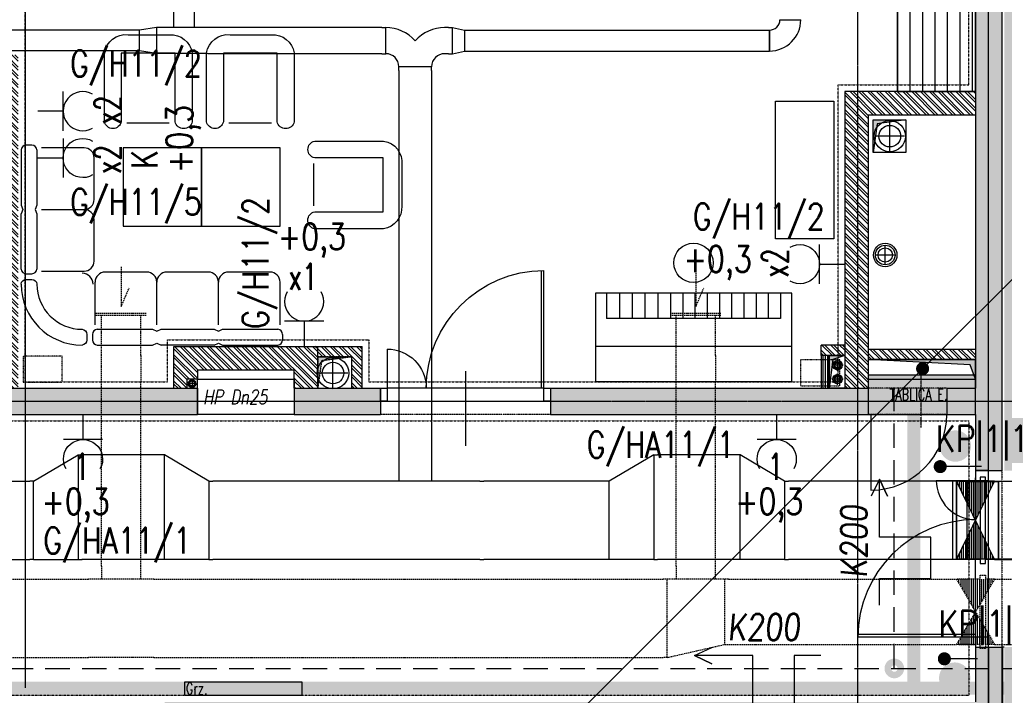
# Model space of a CAD drawing. Extents: x -7228 to 74941, y -112898 to 85621.
# Tile 310 of 635: x 58607 to 59360, y -6711 to -6194. Entities that reach past the tile are written whole.
import ezdxf
from ezdxf.enums import TextEntityAlignment as Align

# ---------------------------------------------------------------- set-up
doc = ezdxf.new("R2010")
doc.units = 0
for name, pattern in [('CENTER', [2, 1.25, -0.25, 0.25, -0.25]), ('DASHDOT', [1, 0.5, -0.25, 0, -0.25]), ('DASHED', [0.75, 0.5, -0.25]), ('DASHED2', [0.375, 0.25, -0.125]), ('DIVIDE', [31.75, 12.7, -6.35, 0, -6.35, 0, -6.35]), ('HIDDEN2', [0.1875, 0.125, -0.0625])]:
    doc.linetypes.add(name, pattern=pattern)
doc.layers.get('0').update_dxf_attribs({"color": 101, "linetype": 'CONTINUOUS'})
for name, color, linetype in [('BB-went-opis', 8, 'CONTINUOUS'), ('Drz---drzwi', 5, 'CONTINUOUS'), ('E35', 6, 'CONTINUOUS'), ('E50', 3, 'CONTINUOUS'), ('E50kor', 3, 'CONTINUOUS'), ('E90kor', 6, 'CONTINUOUS'), ('E_kp', 6, 'CONTINUOUS'), ('E_kp_opis', 6, 'CONTINUOUS'), ('Ins-co', 2, 'CONTINUOUS'), ('Ins-el-opis', 232, 'CONTINUOUS'), ('Ins-kan', 54, 'CONTINUOUS'), ('ins-kan-deszcz', 132, 'CONTINUOUS'), ('Ins-ppoz', 240, 'CONTINUOUS'), ('Ins-ppoz-opis', 240, 'CONTINUOUS'), ('Ins-went', 141, 'CONTINUOUS'), ('m-went-klapy', 2, 'CONTINUOUS'), ('Os-osie', 14, 'CENTER'), ('Os-osie glowne', 1, 'CENTER'), ('Sc-beton', 7, 'CONTINUOUS'), ('Sc-beton-hatch', 86, 'CONTINUOUS'), ('Sc-cegla pustak', 42, 'CONTINUOUS'), ('Sc-cegla pustak-hatch', 8, 'CONTINUOUS'), ('Sc-gk', 120, 'CONTINUOUS'), ('Sc-izolacja term-styropian', 151, 'STYROPIAN-KA'), ('Sc-nadproza kon', 5, 'DASHED2'), ('Sc-silikat', 61, 'CONTINUOUS'), ('Suf-widok', 8, 'CONTINUOUS'), ('W-otwor-strop', 1, 'CONTINUOUS'), ('Wyp-meble', 155, 'CONTINUOUS')]:
    doc.layers.add(name, color=color, linetype=linetype)
doc.styles.add('IT12', font='ITALICT.SHX', dxfattribs={"width": 0.8, "height": 0.12})
doc.styles.add('ROMANS', font='romans', dxfattribs={"width": 0.85})
doc.linetypes.add('BATTING', pattern='A,0.0001,-0.1,[134,ltypeshp.shx,S=0.1,R=0,X=-0.1,Y=0],-0.2,[134,ltypeshp.shx,S=0.1,R=180,X=0.1,Y=0],-0.1', length=0.4001)
doc.linetypes.add('STYROPIAN-KA', pattern='A,0.0001,-0.1,[135,ltypeshp.shx,S=0.1,R=0,X=-0.1,Y=0],0,[135,ltypeshp.shx,S=0.1,R=180,X=0.1,Y=0],-0.1', length=0.2001)
doc.linetypes.add('ZIGZAG', pattern='A,0.00254,-5.08,[131,ltypeshp.shx,S=5.08,R=0,X=-5.08,Y=0],-10.16,[131,ltypeshp.shx,S=5.08,R=180,X=5.08,Y=0],-5.08', length=20.32254)

# ---------------------------------------------------------------- blocks, each defined once
blk = doc.blocks.new('_dhgfkgh')
at = {"ltscale": 7}
for p, q in [((-23, -65), (34, -65)), ((-10, -125), (-100, -125)), ((-10, -123), (-99.98, -123))]:
    blk.add_line(p, q, dxfattribs=at)
for points in [[(0, -5), (0, 0), (-10, 0), (-10, -5)], [(0, -130), (0, -125), (-10, -125), (-10, -130)]]:
    blk.add_lwpolyline(points, close=True, dxfattribs=at)
for points in [[(-40, -5), (-10, -5)], [(-10, -125), (-10, -5)]]:
    blk.add_lwpolyline(points, dxfattribs=at)
for centre, radius, start, end in [((-10, -5), 30, 180, 270), ((-10, -125), 90, 90, 180)]:
    blk.add_arc(centre, radius, start, end)
blk = doc.blocks.new('_dkjhgh')
at = {"ltscale": 7}
for p, q in [((-23, -67.5), (34, -67.5)), ((-10, -127.5), (-100, -127.5)), ((-10, -125.5), (-99.98, -125.5))]:
    blk.add_line(p, q, dxfattribs=at)
for points in [[(0, -7.5), (0, 0), (-10, 0), (-10, -7.5)], [(0, -135), (0, -127.5), (-10, -127.5), (-10, -135)]]:
    blk.add_lwpolyline(points, close=True, dxfattribs=at)
for points in [[(-40, -7.5), (-10, -7.5)], [(-10, -129.5), (-10, -5.5)]]:
    blk.add_lwpolyline(points, dxfattribs=at)
for centre, radius, start, end in [((-10, -7.5), 30, 180, 270), ((-10, -127.5), 90, 90, 180)]:
    blk.add_arc(centre, radius, start, end)
blk = doc.blocks.new('_dkjhsjhkfgh')
at = {"layer": 'Ins-went', "ltscale": 2}
h = blk.add_hatch(dxfattribs=at)
h.set_pattern_fill('LINE', color=256, scale=0.5, angle=270, style=0)
h.set_pattern_definition([(270, (8530, 4424.0296), (1.5875, 2e-13), [])])
h.paths.add_polyline_path([(8544.5, 4454.03), (8515.5, 4454.03), (8544.5, 4394.03), (8515.5, 4394.03)])
for p, q in [((7916.76, 4882.88), (7916.76, 4800.98)), ((7932.76, 4800.98), (7932.76, 4882.88)), ((8380.39, 4806.93), (8396.39, 4806.93)), ((7886.76, 4798.98), (7613.26, 4798.98)), ((7890.76, 4798.98), (7886.76, 4798.98)), ((7903.76, 4800.98), (7890.76, 4798.98)), ((7890.76, 4782.98), (7890.76, 4798.98)), ((7903.76, 4800.98), (7903.76, 4780.98)), ((7906.76, 4800.98), (7903.76, 4800.98)), ((7942.76, 4800.98), (7906.76, 4800.98)), ((8076.04, 4800.93), (7942.84, 4800.93)), ((8076.04, 4800.93), (8079.04, 4800.93)), ((8079.04, 4780.93), (8079.04, 4800.93)), ((8127.04, 4800.93), (8124.04, 4800.93)), ((8127.09, 4800.93), (8130.09, 4800.93)), ((8130.09, 4780.93), (8130.09, 4800.93)), ((8130.09, 4800.93), (8139.19, 4798.93)), ((8139.19, 4798.93), (8147.19, 4798.93)), ((8139.19, 4798.93), (8139.19, 4782.93)), ((8147.19, 4798.93), (8372.39, 4798.93)), ((8372.39, 4782.93), (8372.39, 4798.93)), ((8372.39, 4798.93), (8372.39, 4782.93)), ((7886.76, 4782.98), (7613.26, 4782.98)), ((7890.76, 4782.98), (7886.76, 4782.98)), ((7903.76, 4780.98), (7890.76, 4782.98)), ((8130.09, 4780.93), (8139.19, 4782.93)), ((8139.19, 4782.93), (8147.19, 4782.93)), ((8147.19, 4782.93), (8372.39, 4782.93)), ((7906.76, 4780.98), (7903.76, 4780.98)), ((7942.76, 4780.98), (7906.76, 4780.98)), ((8076.04, 4780.93), (7942.84, 4780.93)), ((8076.04, 4780.93), (8079.04, 4780.93)), ((8127.04, 4780.93), (8124.04, 4780.93)), ((8127.09, 4780.93), (8130.09, 4780.93)), ((8114.04, 4770.93), (8089.04, 4770.93)), ((8089.04, 4767.93), (8089.04, 4770.93)), ((8089.04, 4767.93), (8089.04, 4454.03)), ((8114.04, 4767.93), (8114.04, 4770.93)), ((8114.04, 4767.93), (8114.04, 4454.03)), ((7809.73, 4453.99), (7843.73, 4473.99)), ((7843.73, 4473.99), (7843.73, 4393.99)), ((7843.73, 4473.99), (7846.73, 4473.99)), ((7906.72, 4473.99), (7846.72, 4473.99)), ((7909.74, 4474.03), (7906.74, 4474.03)), ((7909.74, 4394.03), (7909.74, 4474.03)), ((7943.84, 4454.03), (7909.74, 4474.03)), ((8283.9, 4473.99), (8249.9, 4453.99)), ((8283.9, 4473.99), (8283.9, 4393.99)), ((8283.9, 4473.99), (8286.9, 4473.99)), ((8346.9, 4473.99), (8286.9, 4473.99)), ((8349.9, 4474.03), (8346.9, 4474.03)), ((8349.9, 4394.03), (8349.9, 4474.03)), ((8384, 4454.03), (8349.9, 4474.03)), ((7553.03, 4453.99), (7806.73, 4453.99)), ((7809.73, 4453.99), (7806.73, 4453.99)), ((7809.73, 4393.99), (7809.73, 4453.99)), ((7943.84, 4454.03), (7943.84, 4394.03)), ((7943.84, 4454.03), (7946.84, 4454.03)), ((8079.04, 4454.03), (7946.84, 4454.03)), ((8124.04, 4454.03), (8079.04, 4454.03)), ((8127, 4454.03), (8124, 4454.03)), ((8151, 4454.03), (8127, 4454.03)), ((8151, 4454.03), (8154, 4454.03)), ((8246.9, 4454.03), (8154, 4454.03)), ((8249.9, 4453.99), (8246.9, 4453.99)), ((8249.9, 4393.99), (8249.9, 4453.99)), ((8384, 4454.03), (8384, 4394.03)), ((8384, 4454.03), (8387, 4454.03)), ((8515.5, 4454.03), (8387, 4454.03)), ((8512.5, 4454.03), (8512.5, 4394.03)), ((8515.5, 4454.03), (8515.5, 4394.03)), ((8515.5, 4394.03), (8515.5, 4454.03)), ((8544.5, 4394.03), (8515.5, 4454.03)), ((8515.5, 4394.03), (8544.5, 4454.03)), ((8533.5, 4454.03), (8515.5, 4454.03)), ((8517.25, 4454.03), (8529.85, 4454.03)), ((8523.45, 4453.58), (8547.55, 4453.58)), ((8523.45, 4453.58), (8523.45, 4394.48)), ((8537.5, 4457.03), (8533.5, 4457.03)), ((8533.5, 4457.03), (8533.5, 4391.03)), ((8537.5, 4391.03), (8537.5, 4457.03)), ((8544.5, 4454.03), (8537.5, 4454.03)), ((8544.5, 4454.03), (8597.7, 4454.03)), ((8547.5, 4394.03), (8547.5, 4454.03)), ((8547.55, 4453.58), (8547.55, 4394.48)), ((8530.12, 4434.34), (8530.02, 4434.34)), ((7553.03, 4393.99), (7806.73, 4393.99)), ((7809.73, 4393.99), (7806.73, 4393.99)), ((7809.73, 4393.99), (7843.73, 4393.99)), ((7843.73, 4393.99), (7846.73, 4393.99)), ((7906.72, 4393.99), (7846.72, 4393.99)), ((7909.74, 4394.03), (7906.74, 4394.03)), ((7943.84, 4394.03), (7909.74, 4394.03)), ((7943.84, 4394.03), (7946.84, 4394.03)), ((8079.04, 4394.03), (7946.84, 4394.03)), ((8124.04, 4394.03), (8079.04, 4394.03)), ((8127, 4394.03), (8124, 4394.03)), ((8151, 4394.03), (8127, 4394.03)), ((8151, 4394.03), (8154, 4394.03)), ((8246.9, 4394.03), (8154, 4394.03)), ((8249.9, 4393.99), (8246.9, 4393.99)), ((8283.9, 4393.99), (8249.9, 4393.99)), ((8283.9, 4393.99), (8286.9, 4393.99)), ((8346.9, 4393.99), (8286.9, 4393.99)), ((8349.9, 4394.03), (8346.9, 4394.03)), ((8384, 4394.03), (8349.9, 4394.03)), ((8384, 4394.03), (8387, 4394.03)), ((8515.5, 4394.03), (8387, 4394.03)), ((8533.5, 4394.03), (8515.5, 4394.03)), ((8523.45, 4394.48), (8547.55, 4394.48)), ((8533.5, 4391.03), (8537.5, 4391.03)), ((8544.5, 4394.03), (8537.5, 4394.03)), ((8544.5, 4394.03), (8597.7, 4394.03))]:
    blk.add_line(p, q, dxfattribs=at)
for centre, radius, start, end in [((8372.39, 4806.93), 8, 270, 0), ((8372.39, 4806.93), 24, 270, 0), ((8079.04, 4770.93), 30, 41.40962, 90), ((8124.04, 4770.93), 30, 90, 138.59038), ((8079.04, 4770.93), 10, 0, 90), ((8124.04, 4770.93), 10, 90, 180)]:
    blk.add_arc(centre, radius, start, end, dxfattribs=at)
blk = doc.blocks.new('W014')
for p, q in [((-38.45, 152.86), (-42.75, 152.86)), ((1.52, 150.89), (-31.04, 150.89)), ((-46.65, 149.28), (-46.65, 106.98)), ((-34.55, 149.28), (-34.55, 106.98)), ((-46.65, 106.98), (-45.21, 103.75)), ((-34.55, 106.98), (-35.98, 103.75)), ((-45.21, 103.75), (-46.65, 100.53)), ((-46.65, 58.23), (-46.65, 100.53)), ((-35.98, 103.75), (-34.55, 100.53)), ((-34.55, 100.53), (-34.55, 58.23)), ((9.96, 15.61), (9.96, 48.17)), ((11.58, 12.1), (53.87, 12.1)), ((53.87, 12.1), (57.1, 10.67)), ((57.1, 10.67), (60.33, 12.1)), ((60.33, 12.1), (101.01, 12.1)), ((153.35, 8.2), (153.35, 3.9)), ((11.58, 0), (53.87, 0)), ((53.87, 0), (57.1, 1.43)), ((57.1, 1.43), (60.33, 0)), ((101.01, 0), (60.33, 0))]:
    blk.add_line(p, q)
for points in [[(-31.04, 103.75), (1.52, 103.75, 0.414214), (9.18, 111.41), (9.18, 143.23, 0.414214), (1.52, 150.89, 0.414214)], [(-31.04, 56.61), (1.52, 56.61, 0.414214), (9.18, 64.27), (9.18, 96.09, 0.414214), (1.52, 103.75, 0.414214)], [(-46.65, 58.23, 0.390161), (-42.75, 54.64), (-38.45, 54.64, 0.390161), (-34.55, 58.23, 0.390161)], [(57.1, 15.61), (57.1, 48.17, 0.414214), (49.44, 55.83), (17.62, 55.83, 0.414214), (9.96, 48.17, 0.414214)], [(104.24, 15.61), (104.24, 48.17, 0.414214), (96.58, 55.83), (64.76, 55.83, 0.414214), (57.1, 48.17, 0.414214)], [(151.38, 15.61), (151.38, 48.17, 0.414214), (143.72, 55.83), (111.9, 55.83, 0.414214), (104.24, 48.17, 0.414214)], [(-46.65, 46.65, -0.390161), (-42.75, 50.24), (-38.45, 50.24, -0.390161), (-34.55, 46.65, -0.390161)], [(0, 12.1, -0.390161), (3.59, 8.2), (3.59, 3.9, -0.390161), (0, 0)], [(11.58, 12.1, 0.390161), (7.99, 8.2), (7.99, 3.9, 0.390161), (11.58, 0)]]:
    blk.add_lwpolyline(points, format="xyb")
for points in [[(101.01, 12.1), (104.24, 10.67), (107.46, 12.1), (149.76, 12.1)], [(101.01, 0), (104.24, 1.43), (107.46, 0), (149.76, 0)]]:
    blk.add_lwpolyline(points)
for centre, radius, start, end in [((-42.75, 148.95), 3.91, 90, 175.25507), ((-38.45, 148.95), 3.91, 4.74493, 90), ((0, 46.65), 8.34, 359.781, 89.73049), ((0, 46.65), 46.65, 180, 270), ((0, 46.65), 34.55, 180, 270), ((149.44, 8.2), 3.91, 0, 85.25507), ((149.44, 3.9), 3.91, 274.74493, 0)]:
    blk.add_arc(centre, radius, start, end)
blk = doc.blocks.new('_REHABILITACJA_STOLLIK1')
at = {"ltscale": 0.5}
h = blk.add_hatch(dxfattribs=at)
h.set_pattern_fill('LINE', color=256, scale=3, style=0)
h.set_pattern_definition([(0, (408087.254, 65975.66), (0, 9.525), [])])
h.paths.add_polyline_path([(0, -60), (120, -60), (120, 0), (0, 0)])
blk.add_lwpolyline([(0, -60), (120, -60), (120, 0), (0, 0)], close=True, dxfattribs=at)
blk = doc.blocks.new('wyp003')
for p, q in [((150, 40.5), (0, 40.5)), ((8.61, 0), (8.61, 19.4)), ((8.61, 19.4), (141.54, 19.4)), ((17.96, 0), (17.96, 19.4)), ((27.3, 0), (27.3, 19.4)), ((36.64, 0), (36.64, 19.4)), ((45.99, 0), (45.99, 19.4)), ((55.33, 0), (55.33, 19.4)), ((64.67, 0), (64.67, 19.4)), ((74.02, 0), (74.02, 19.4)), ((83.36, 0), (83.36, 19.4)), ((92.7, 0), (92.7, 19.4)), ((102.47, 0), (102.47, 19.4)), ((112.24, 0), (112.24, 19.4)), ((122.01, 0), (122.01, 19.4)), ((131.78, 0), (131.78, 19.4)), ((141.54, 0), (141.54, 19.4))]:
    blk.add_line(p, q)
blk.add_lwpolyline([(0, 0), (150, 0), (150, 67.5), (0, 67.5)], close=True)
blk = doc.blocks.new('fotelLLL')
at = {"layer": 'Wyp-meble'}
blk.add_lwpolyline([(52.93, -0.12), (0.49, -0.12, -0.814277), (0.49, 12.73), (53.15, 12.73, -0.403655), (67.07, -5.35), (67.07, -36.92, -0.380123), (53.15, -54.34), (0.49, -54.34, -0.804356), (0.49, -41.28), (52.83, -41.28)], format="xyb", close=True, dxfattribs=at)
blk.add_lwpolyline([(-0.4, -4.31), (-0.4, -36.82)], dxfattribs=at)
blk = doc.blocks.new('A$C5DF87A14')
at = {"layer": 'Wyp-meble'}
for points in [[(8387.09, 4754.53), (8431.6, 4754.53), (8431.6, 4649.39), (8387.09, 4649.39)], [(7888.19, 4718.87), (7888.19, 4658.87), (7948.19, 4658.87), (7948.19, 4718.87)], [(7948.19, 4718.87), (7948.19, 4658.87), (8008.19, 4658.87), (8008.19, 4718.87)]]:
    blk.add_lwpolyline(points, close=True, dxfattribs=at)
at = {"layer": 'Wyp-meble', "linetype": 'HIDDEN2', "ltscale": 0.8}
for points in [[(7811.65, 4539.57), (7841.65, 4539.57), (7841.65, 4559.57), (7811.65, 4559.57)], [(8406.13, 4536.72), (8436.13, 4536.72), (8436.13, 4556.72), (8406.13, 4556.72)]]:
    blk.add_lwpolyline(points, close=True, dxfattribs=at)
at = {"layer": 'Wyp-meble'}
blk.add_circle((8324.35, 4630.95), 15, dxfattribs=at)
for name, p, rotation in [('_REHABILITACJA_STOLLIK1', (8480, 4762), 90), ('fotelLLL', (7886.65, 4738.37), 90), ('fotelLLL', (7964.7, 4738.37), 90), ('wyp003', (8399.47, 4607.62), 180)]:
    blk.add_blockref(name, p, dxfattribs=dict(at, rotation=rotation))
for name, p in [('W014', (7856.81, 4567.98)), ('fotelLLL', (8034.2, 4711.3))]:
    blk.add_blockref(name, p, dxfattribs=at)
blk = doc.blocks.new('g2')
at = {"layer": 'E35'}
blk.add_line((15, 19.27), (-15, 19.27), dxfattribs=at)
blk.add_arc((0, 34.27), 15, 150, 30, dxfattribs=at)
at = {"layer": 'E50'}
blk.add_line((0, 19.27), (0, 0), dxfattribs=at)
blk = doc.blocks.new('A$C38133200')
at = {"layer": 'm-went-klapy', "ltscale": 2}
blk.add_hatch(color=256, dxfattribs=at).paths.add_polyline_path([(-12.02, 0, 1), (12.02, 0, 1)])
blk = doc.blocks.new('A$C2AC931BC')
at = {"layer": 'BB-went-opis'}
for p in [(7984.56, -544.23), (7984.07, -721.76)]:
    blk.add_blockref('A$C38133200', p, dxfattribs=at)

msp = doc.modelspace()

# ---------------------------------------------------------------- hatches: boundary and pattern name
at = {"layer": 'E50'}
msp.add_hatch(color=256, dxfattribs=at).paths.add_polyline_path([(59337.547, -6496.119), (59337.547, -6466.119), (59255.547, -6466.119), (59255.547, -6496.119)])
at = {"layer": 'Ins-went', "linetype": 'DASHED', "ltscale": 2}
h = msp.add_hatch(dxfattribs=at)
h.set_pattern_fill('LINE', color=256, scale=0.5, angle=90, style=0)
h.set_pattern_definition([(90, (59337.5475, -6647.1115), (-1.5875, -2e-13), [])])
h.paths.add_polyline_path([(59323.047, -6672.111), (59352.047, -6672.111), (59323.047, -6622.111), (59352.047, -6622.111)])
at = {"layer": 'Sc-beton-hatch'}
h = msp.add_hatch(dxfattribs=at)
h.set_pattern_fill('ANSI33', color=256, style=0)
h.paths.add_polyline_path([(61752.547, -6496.119), (61752.547, -6476.119), (61686.547, -6476.119), (61686.547, -6496.119)])
h.paths.add_polyline_path([(61612.547, -6496.119), (61612.547, -6476.119), (61397.547, -6476.119), (61397.547, -6496.119)])
h.paths.add_polyline_path([(61497.547, -5986.119), (61497.547, -5966.119), (61437.547, -5966.119), (61437.547, -5986.119), (61457.547, -5986.119)])
h.paths.add_polyline_path([(61055.547, -5986.119), (61055.547, -5966.119), (60547.547, -5966.119), (60547.547, -5986.119), (60587.547, -5986.119), (60587.547, -6476.119), (60386.047, -6476.119), (60386.047, -6496.119), (61297.547, -6496.119), (61297.547, -6476.119), (60607.547, -6476.119), (60607.547, -5986.119)])
h.paths.add_polyline_path([(60187.547, -6716.119), (60187.547, -6736.119), (61227.547, -6736.119), (61227.547, -6716.119)])
h.paths.add_polyline_path([(60007.547, -6476.119), (60007.547, -6416.119), (59987.547, -6416.119), (59987.547, -6476.119), (59687.547, -6476.119), (59687.547, -6496.119), (60256.047, -6496.119), (60256.047, -6476.119)])
h.paths.add_polyline_path([(60007.547, -6221.119), (59987.547, -6221.119), (59987.547, -6241.119), (60007.547, -6241.119)])
h.paths.add_polyline_path([(59967.547, -5966.119), (59967.547, -5986.119), (59987.547, -5986.119), (59987.547, -6046.119), (60007.547, -6046.119), (60007.547, -5986.119), (60027.547, -5986.119), (60027.547, -5966.119)])
h.paths.add_polyline_path([(59359.547, -5966.119), (59359.547, -6539.119), (59379.547, -6539.119), (59379.547, -6496.119), (59557.547, -6496.119), (59557.547, -6476.119), (59379.547, -6476.119), (59379.547, -5986.119), (59657.547, -5986.119), (59657.547, -5966.119)])
h.paths.add_polyline_path([(58999.547, -5966.119), (58999.547, -5986.119), (59337.547, -5986.119), (59337.547, -6476.119), (59315.547, -6476.119), (59315.547, -6496.119), (59337.547, -6496.119), (59337.547, -6539.119), (59357.547, -6539.119), (59357.547, -5966.119)])
h.paths.add_polyline_path([(59379.547, -6716.119), (59379.547, -6674.119), (59359.547, -6674.119), (59359.547, -6736.119), (59757.547, -6736.119), (59757.547, -6716.119)])
h.paths.add_polyline_path([(59357.547, -6736.119), (59357.547, -6674.119), (59337.547, -6674.119), (59337.547, -6716.119), (58717.547, -6716.119), (58717.547, -6736.119)])
h.paths.add_polyline_path([(59012.547, -6476.119), (59012.547, -6496.119), (59255.547, -6496.119), (59255.547, -6476.119)], flags=17)
h.paths.add_polyline_path([(58816.547, -6476.119), (58816.547, -6496.119), (58882.547, -6496.119), (58882.547, -6476.119)])
h.paths.add_polyline_path([(58742.547, -6496.119), (58742.547, -6476.119), (58567.547, -6476.119), (58567.547, -6496.119)])
h.paths.add_polyline_path([(58447.547, -6496.119), (58447.547, -6476.119), (58325.547, -6476.119), (58325.547, -6496.119)])
h.paths.add_polyline_path([(57317.547, -6716.119), (57317.547, -6736.119), (58357.547, -6736.119), (58357.547, -6716.119)])
h.paths.add_polyline_path([(58205.547, -6496.119), (58205.547, -6476.119), (58157.547, -6476.119), (58157.547, -6496.119)])
h.paths.add_polyline_path([(58057.547, -6496.119), (58057.547, -6476.119), (57847.547, -6476.119), (57847.547, -6496.119)], flags=16)
h.paths.add_polyline_path([(58185.547, -5986.119), (58185.547, -5966.119), (57677.547, -5966.119), (57677.547, -5986.119), (57717.547, -5986.119), (57717.547, -6476.119), (57635.547, -6476.119), (57635.547, -6496.119), (57747.547, -6496.119), (57747.547, -6476.119), (57737.547, -6476.119), (57737.547, -5986.119)])
h.paths.add_polyline_path([(57535.547, -6496.119), (57535.547, -6476.119), (57308.547, -6476.119), (57308.547, -6496.119)])
h.paths.add_polyline_path([(57137.547, -6476.119), (57137.547, -5986.119), (57157.547, -5986.119), (57157.547, -5966.119), (57097.547, -5966.119), (57097.547, -5986.119), (57117.547, -5986.119), (57117.547, -6476.119), (56996.547, -6476.119), (56996.547, -6496.119), (57208.547, -6496.119), (57208.547, -6476.119)])
h.paths.add_polyline_path([(56676.547, -6476.119), (56676.547, -6496.119), (56896.547, -6496.119), (56896.547, -6476.119)])
h.paths.add_polyline_path([(56509.547, -6716.119), (56509.547, -6674.119), (56489.547, -6674.119), (56489.547, -6736.119), (56887.547, -6736.119), (56887.547, -6716.119)])
h.paths.add_polyline_path([(56576.547, -6496.119), (56576.547, -6476.119), (56509.547, -6476.119), (56509.547, -5986.119), (56787.547, -5986.119), (56787.547, -5966.119), (56489.547, -5966.119), (56489.547, -6539.119), (56509.547, -6539.119), (56509.547, -6496.119)])
h.paths.add_polyline_path([(56467.547, -6476.119), (56445.547, -6476.119), (56445.547, -6496.119), (56467.547, -6496.119), (56467.547, -6539.119), (56487.547, -6539.119), (56487.547, -5966.119), (56129.547, -5966.119), (56129.547, -5986.119), (56467.547, -5986.119)])
h.paths.add_polyline_path([(56487.547, -6736.119), (56487.547, -6674.119), (56467.547, -6674.119), (56467.547, -6716.119), (55847.547, -6716.119), (55847.547, -6736.119)])
h.paths.add_polyline_path([(56277.547, -6476.119), (56277.547, -6496.119), (56385.547, -6496.119), (56385.547, -6476.119)], flags=16)
h.paths.add_polyline_path([(56177.547, -6496.119), (56177.547, -6476.119), (56076.547, -6476.119), (56076.547, -6496.119)])
h.paths.add_polyline_path([(56031.547, -6496.119), (56031.547, -6476.119), (55946.547, -6476.119), (55946.547, -6496.119)])
h.paths.add_polyline_path([(55872.547, -6496.119), (55872.547, -6476.119), (55732.547, -6476.119), (55732.547, -6496.119)])
h.paths.add_polyline_path([(55757.547, -5986.119), (55757.547, -5966.119), (55697.547, -5966.119), (55697.547, -5986.119)])
h.paths.add_polyline_path([(54807.547, -5966.119), (54807.547, -5986.119), (54847.547, -5986.119), (54847.547, -6476.119), (54557.547, -6476.119), (54557.547, -6496.119), (55602.547, -6496.119), (55602.547, -6476.119), (54867.547, -6476.119), (54867.547, -5986.119), (55315.547, -5986.119), (55315.547, -5966.119)])
h.paths.add_polyline_path([(55487.547, -6736.119), (55487.547, -6716.119), (54447.547, -6716.119), (54447.547, -6736.119)])
h.paths.add_polyline_path([(54457.547, -6496.119), (54457.547, -6476.119), (54267.547, -6476.119), (54267.547, -5986.119), (54287.547, -5986.119), (54287.547, -5966.119), (54227.547, -5966.119), (54227.547, -5986.119), (54247.547, -5986.119), (54247.547, -6476.119), (54094.547, -6476.119), (54094.547, -6496.119)])
h.paths.add_polyline_path([(54017.547, -6736.119), (54017.547, -6716.119), (53439.547, -6716.119), (53439.547, -6674.119), (53419.547, -6674.119), (53419.547, -6736.119)])
h.paths.add_polyline_path([(53994.547, -6496.119), (53994.547, -6476.119), (53670.547, -6476.119), (53670.547, -6496.119)])
h.paths.add_polyline_path([(53570.547, -6496.119), (53570.547, -6476.119), (53439.547, -6476.119), (53439.547, -6086.119), (53469.547, -6086.119), (53469.547, -6066.119), (53439.547, -6066.119), (53439.547, -5966.119), (53419.547, -5966.119), (53419.547, -6539.119), (53439.547, -6539.119), (53439.547, -6496.119)])
h.paths.add_polyline_path([(53599.547, -6066.119), (53569.547, -6066.119), (53569.547, -6086.119), (53619.547, -6086.119), (53619.547, -5986.119), (53659.547, -5986.119), (53659.547, -5966.119), (53599.547, -5966.119)])
at = {"layer": 'Sc-cegla pustak-hatch'}
h = msp.add_hatch(dxfattribs=at)
h.set_pattern_fill('ANSI32', color=256, scale=0.5, angle=90, style=0)
h.paths.add_polyline_path([(62125.547, -6267.119), (62207.547, -6267.119), (62207.547, -6249.119), (62107.547, -6249.119), (62107.547, -6476.119), (62125.547, -6476.119)])
h.paths.add_polyline_path([(61594.547, -6444.119), (61594.547, -6476.119), (61604.173, -6476.119), (61604.173, -6467.348), (61612.547, -6467.348), (61612.547, -6462.119), (61686.547, -6462.119), (61686.547, -6476.119), (61704.547, -6476.119), (61704.547, -6444.119)])
h.paths.add_polyline_path([(61477.547, -6436.119), (61459.547, -6436.119), (61459.547, -6476.119), (61477.547, -6476.119)])
h.paths.add_polyline_path([(61477.547, -5986.119), (61459.547, -5986.119), (61459.547, -6336.119), (61477.547, -6336.119)])
h.paths.add_polyline_path([(59237.547, -6249.119), (59237.547, -6476.119), (59255.547, -6476.119), (59255.547, -6267.119), (59337.547, -6267.119), (59337.547, -6249.119)])
h.paths.add_polyline_path([(58724.547, -6444.119), (58724.547, -6476.119), (58734.454, -6476.119), (58734.454, -6469.169), (58742.547, -6469.169), (58742.547, -6462.119), (58816.547, -6462.119), (58816.547, -6476.119), (58834.547, -6476.119), (58834.547, -6444.119)])
h.paths.add_polyline_path([(58605.547, -6221.119), (58587.547, -6221.119), (58587.547, -6476.119), (58605.547, -6476.119)])
h.paths.add_polyline_path([(58605.547, -5986.119), (58587.547, -5986.119), (58587.547, -6046.119), (58605.547, -6046.119)])
h.paths.add_polyline_path([(58185.547, -5986.119), (58167.547, -5986.119), (58167.547, -6476.119), (58185.547, -6476.119)])
h.paths.add_polyline_path([(57457.547, -6476.119), (57475.547, -6476.119), (57475.547, -5984.119), (57547.547, -5984.119), (57547.547, -5966.119), (57417.547, -5966.119), (57417.547, -5984.119), (57457.547, -5984.119)])
h.paths.add_polyline_path([(56761.547, -5986.119), (56743.547, -5986.119), (56743.547, -6476.119), (56761.547, -6476.119)])
h.paths.add_polyline_path([(56367.547, -6249.119), (56367.547, -6476.119), (56385.547, -6476.119), (56385.547, -6267.119), (56467.547, -6267.119), (56467.547, -6249.119)])
h.paths.add_polyline_path([(56167.547, -5986.119), (56149.547, -5986.119), (56149.547, -6476.119), (56167.547, -6476.119)])
h.paths.add_polyline_path([(55854.547, -6444.119), (55854.547, -6476.119), (55864.173, -6476.119), (55864.173, -6467.348), (55872.547, -6467.348), (55872.547, -6462.119), (55946.547, -6462.119), (55946.547, -6476.119), (55964.547, -6476.119), (55964.547, -6444.119)])
h.paths.add_polyline_path([(53841.547, -5984.119), (53943.547, -5984.119), (53943.547, -5966.119), (53801.547, -5966.119), (53801.547, -5984.119), (53823.547, -5984.119), (53823.547, -6476.119), (53841.547, -6476.119)])
h = msp.add_hatch(dxfattribs=at)
h.set_pattern_fill('ANSI32', color=256, scale=0.5, angle=90, style=0)
h.paths.add_polyline_path([(58860.547, -6452.119), (58860.547, -6476.119), (58868.547, -6476.119), (58868.547, -6444.119), (58834.547, -6444.119), (58834.547, -6452.119)])
h.paths.add_polyline_path([(59337.547, -6454.119), (59337.547, -6446.119), (59255.547, -6446.119), (59255.547, -6454.119)])
h.paths.add_polyline_path([(59237.547, -6451.119), (59237.547, -6443.119), (59219.547, -6443.119), (59219.547, -6451.119)])
h.paths.add_polyline_path([(59434.079, -6436.097), (59434.079, -6476.119), (59442.079, -6476.119), (59442.079, -6428.097), (59379.547, -6428.097), (59379.547, -6436.097)])
at = {"layer": 'W-otwor-strop', "ltscale": 0.5}
for points in [[(59284.297, -6270.869), (59262.297, -6273.869), (59259.297, -6295.869), (59259.297, -6270.869)], [(59225.547, -6451.119), (59237.526, -6451.119), (59228.539, -6454.119), (59225.547, -6476.119)], [(59255.547, -6454.119), (59337.547, -6454.119), (59337.547, -6469.119), (59333.547, -6458.119)]]:
    msp.add_hatch(color=256, dxfattribs=at).paths.add_polyline_path(points)
at = {"layer": 'W-otwor-strop'}
msp.add_hatch(color=256, dxfattribs=at).paths.add_polyline_path([(58860.547, -6452.119), (58837.547, -6455.119), (58834.547, -6476.119), (58834.547, -6452.119)])

# ---------------------------------------------------------------- linework, layer by layer
at = {"layer": 'Drz---drzwi'}
msp.add_lwpolyline([(59257.547, -6496.119), (59257.547, -6554.119)], dxfattribs=at)
msp.add_arc((59257.547, -6496.119), 58, 270, 360, dxfattribs=at)
at = {"layer": 'E35'}
for p, q in [((59853.627, -5904.613), (59297.088, -6461.151)), ((59297.088, -6461.151), (58935.407, -6822.832))]:
    msp.add_line(p, q, dxfattribs=at)
at = {"layer": 'E35', "const_width": 5}
msp.add_lwpolyline([(59294.588, -6461.151, 1), (59299.588, -6461.151, 1)], format="xyb", close=True, dxfattribs=at)
msp.add_lwpolyline([(59294.588, -6461.151, 1), (59299.588, -6461.151, 1)], format="xyb", close=True, dxfattribs=at)
at = {"layer": 'E50'}
msp.add_line((58611.068, -6705.421), (58611.068, -5918.057), dxfattribs=at)
msp.add_lwpolyline([(59337.547, -6466.119), (59255.547, -6466.119), (59255.547, -6496.119), (59337.547, -6496.119)], close=True, dxfattribs=at)
at = {"layer": 'E50kor', "linetype": 'DASHED2', "ltscale": 75}
for p, q in [((59275.446, -6690.481), (59275.446, -6476.119)), ((53169.946, -6690.364), (62177.677, -6690.536))]:
    msp.add_line(p, q, dxfattribs=at)
at = {"layer": 'E50kor', "const_width": 10}
for points in [[(59290.446, -6705.481), (59290.446, -6476.119)], [(53174.088, -6705.364), (62177.677, -6705.536)]]:
    msp.add_lwpolyline(points, dxfattribs=at)
at = {"layer": 'E50kor', "linetype": 'DASHED2', "const_width": 10}
msp.add_lwpolyline([(59277.946, -6690.481, -1), (59272.946, -6690.481, -1)], format="xyb", close=True, dxfattribs=at)
at = {"layer": 'E90kor', "ltscale": 15}
for points in [[(59264.03, -6642.059), (59264.03, -6621.733), (59303.439, -6621.733), (59303.439, -6590.12), (59264.03, -6590.12), (59264.03, -6545.567), (59270.27, -6558.731), (59264.03, -6545.567), (59257.79, -6558.731)], [(59219.248, -6680.637), (59198.923, -6680.637), (59198.923, -6720.046), (59167.309, -6720.046), (59167.309, -6680.637), (59122.756, -6680.637), (59135.92, -6686.878), (59122.756, -6680.637), (59135.92, -6674.397)]]:
    msp.add_lwpolyline(points, dxfattribs=at)
at = {"layer": 'E_kp'}
for p, q in [((59342.03, -6536.09), (59310.548, -6536.09)), ((59338.941, -6683.112), (59313.721, -6683.112))]:
    msp.add_line(p, q, dxfattribs=at)
at = {"layer": 'E_kp', "const_width": 5}
for points in [[(59310.548, -6538.59, -1), (59310.548, -6533.59, -1)], [(59313.721, -6685.612, -1), (59313.721, -6680.612, -1)]]:
    msp.add_lwpolyline(points, format="xyb", close=True, dxfattribs=at)
at = {"layer": 'Ins-co'}
for p, q in [((59236.403, -6458.574, 0), (59227.683, -6458.574, 0)), ((59232.044, -6462.934, 0), (59232.043, -6454.214, 0)), ((59232.044, -6473.464, 0), (59232.044, -6464.744, 0)), ((59236.404, -6469.104, 0), (59227.684, -6469.104, 0))]:
    msp.add_line(p, q, dxfattribs=at)
msp.add_lwpolyline([(58732.675, -6700.936), (58732.675, -6710.936), (58822.675, -6710.936), (58822.675, -6700.936)], close=True, dxfattribs=at)
for centre, radius in [((59232.043, -6458.574, 0), 3.624), ((59232.043, -6458.574, 0), 2.56), ((59232.043, -6458.574, 0), 2.08), ((59232.044, -6469.104, 0), 3.624), ((59232.044, -6469.104, 0), 2.56), ((59232.044, -6469.104, 0), 2.08)]:
    msp.add_circle(centre, radius, dxfattribs=at)
at = {"layer": 'Ins-kan', "ltscale": 0.2}
for p, q in [((59268.478, -6381.707), (59268.478, -6366.707)), ((59275.978, -6374.207), (59260.978, -6374.207))]:
    msp.add_line(p, q, dxfattribs=at)
for radius in [7.5, 5.5]:
    msp.add_circle((59268.478, -6374.207), radius, dxfattribs=at)
at = {"layer": 'ins-kan-deszcz', "linetype": 'Continuous', "ltscale": 0.3}
for p, q in [((59271.971, -6294.553), (59271.971, -6272.053)), ((59271.971, -6294.553), (59271.971, -6272.053)), ((59283.221, -6283.303), (59260.721, -6283.303)), ((58846.2, -6475.76), (58846.2, -6453.26)), ((58846.2, -6475.76), (58846.2, -6453.26)), ((58857.45, -6464.51), (58834.95, -6464.51))]:
    msp.add_line(p, q, dxfattribs=at)
for centre, radius in [((59271.971, -6283.303), 12), ((59271.971, -6283.303), 8.25), ((58846.2, -6464.51), 12), ((58846.2, -6464.51), 8.25)]:
    msp.add_circle(centre, radius, dxfattribs=at)
at = {"layer": 'Ins-ppoz'}
for p, q in [((58741.457, -6472.48), (58735.457, -6472.48)), ((58738.457, -6469.48), (58738.457, -6475.48))]:
    msp.add_line(p, q, dxfattribs=at)
msp.add_lwpolyline([(58742.547, -6496.119), (58742.547, -6469.119), (58816.547, -6469.119), (58816.547, -6496.119)], close=True, dxfattribs=at)
for centre, radius in [((58738.457, -6472.457), 2.55), ((58738.457, -6472.48), 2)]:
    msp.add_circle(centre, radius, dxfattribs=at)
at = {"layer": 'Ins-ppoz-opis', "linetype": 'ZIGZAG', "ltscale": 0.038}
for points in [[(59347.547, -6539.119), (59347.547, -6221.119)], [(59347.547, -6674.119), (59347.547, -6736.119)]]:
    msp.add_lwpolyline(points, dxfattribs=at)
at = {"layer": 'Ins-went', "linetype": 'DASHED', "ltscale": 2}
for p, q in [((58664.764, -6418.611), (58703.764, -6418.611)), ((58664.764, -6420.111), (58703.764, -6420.111)), ((58669.264, -6421.111), (58669.264, -6420.111)), ((58669.264, -6451.111), (58669.264, -6421.111)), ((58699.264, -6421.111), (58699.264, -6420.111)), ((58699.264, -6451.111), (58699.264, -6421.111)), ((59104.164, -6418.611), (59143.164, -6418.611)), ((59104.164, -6420.111), (59143.164, -6420.111)), ((59108.664, -6421.111), (59108.664, -6420.111)), ((59108.664, -6451.111), (59108.664, -6421.111)), ((59138.664, -6421.111), (59138.664, -6420.111)), ((59138.664, -6451.111), (59138.664, -6421.111)), ((58669.264, -6471.111), (58669.264, -6451.111)), ((58699.264, -6451.111), (58699.264, -6471.111)), ((59108.664, -6471.111), (59108.664, -6451.111)), ((59138.664, -6451.111), (59138.664, -6471.111)), ((58669.264, -6612.111), (58669.264, -6471.111)), ((58699.264, -6612.111), (58699.264, -6471.111)), ((59108.664, -6612.111), (59108.664, -6471.111)), ((59138.664, -6612.111), (59138.664, -6471.111)), ((58669.264, -6612.111), (58669.264, -6622.111)), ((58699.264, -6622.111), (58699.264, -6612.111)), ((59108.664, -6612.111), (59108.664, -6622.111)), ((59138.664, -6622.111), (59138.664, -6612.111)), ((58340.464, -6622.111), (58619.264, -6622.111)), ((58619.264, -6622.111), (58659.264, -6622.111)), ((58709.264, -6622.111), (58659.264, -6622.111)), ((58709.264, -6622.111), (59098.664, -6622.111)), ((59148.664, -6622.111), (59098.664, -6622.111)), ((59101.664, -6682.111), (59101.664, -6622.111)), ((59145.664, -6622.111), (59145.664, -6672.111)), ((59148.664, -6622.111), (59323.064, -6622.111)), ((59323.047, -6622.111), (59352.047, -6672.111)), ((59352.047, -6622.111), (59323.047, -6672.111)), ((59341.047, -6622.111), (59323.047, -6622.111)), ((59341.047, -6675.111), (59341.047, -6619.111)), ((59341.047, -6619.111), (59345.047, -6619.111)), ((59345.047, -6619.111), (59345.047, -6675.111)), ((59352.047, -6622.111), (59345.047, -6622.111)), ((59352.047, -6622.111), (59450.247, -6622.111)), ((59101.664, -6682.111), (59145.664, -6672.111)), ((59145.664, -6672.111), (59148.664, -6672.111)), ((59148.664, -6672.111), (59323.064, -6672.111)), ((59341.047, -6672.111), (59323.047, -6672.111)), ((59324.797, -6672.111), (59337.397, -6672.111)), ((59337.397, -6672.111), (59337.397, -6676.411)), ((59345.047, -6675.111), (59341.047, -6675.111)), ((59352.047, -6672.111), (59345.047, -6672.111)), ((59352.047, -6672.111), (59450.247, -6672.111)), ((58340.464, -6682.111), (58619.264, -6682.111)), ((58619.264, -6682.111), (58659.264, -6682.111)), ((58709.264, -6682.111), (58659.264, -6682.111)), ((58709.264, -6682.111), (59098.664, -6682.111)), ((59101.664, -6682.111), (59098.664, -6682.111))]:
    msp.add_line(p, q, dxfattribs=at)
for points in [[(58684.264, -6383.374), (58684.264, -6413.611), (58690.286, -6399.598)], [(59123.664, -6383.374), (59123.664, -6413.611), (59129.686, -6399.598)]]:
    msp.add_lwpolyline(points, dxfattribs=at)
at = {"layer": 'Os-osie', "ltscale": 0.2}
msp.add_lwpolyline([(59296.047, -6506.119), (59296.047, -6466.119)], dxfattribs=at)
at = {"layer": 'Os-osie glowne'}
for points in [[(59247.547, -11521.119), (59247.547, -5544.119)], [(59347.547, -11521.119), (59347.547, -5544.119)], [(50525.547, -6486.119), (62792.547, -6486.119)]]:
    msp.add_lwpolyline(points, dxfattribs=at)
at = {"layer": 'Sc-beton'}
for points in [[(59357.547, -5966.119), (59357.547, -6539.119)], [(59337.547, -5986.119), (59337.547, -6476.119)], [(58567.547, -6476.119), (58742.547, -6476.119)], [(58742.547, -6476.119), (58742.547, -6496.119)], [(58816.547, -6476.119), (58816.547, -6496.119)], [(58816.547, -6476.119), (58882.547, -6476.119)], [(58882.547, -6476.119), (58882.547, -6496.119)], [(59012.547, -6476.119), (59255.547, -6476.119)], [(59012.547, -6476.119), (59012.547, -6496.119)], [(59255.547, -6476.119), (59255.547, -6496.119)], [(59315.547, -6476.119), (59337.547, -6476.119)], [(59315.547, -6476.119), (59315.547, -6496.119)], [(58567.547, -6496.119), (58742.547, -6496.119)], [(58816.547, -6496.119), (58882.547, -6496.119)], [(59012.547, -6496.119), (59255.547, -6496.119)], [(59315.547, -6496.119), (59337.547, -6496.119)], [(59337.547, -6496.119), (59337.547, -6539.119)], [(59337.547, -6539.119), (59357.547, -6539.119)], [(59337.547, -6674.119), (59337.547, -6716.119)], [(59337.547, -6674.119), (59357.547, -6674.119)], [(59357.547, -6674.119), (59357.547, -6736.119)]]:
    msp.add_lwpolyline(points, dxfattribs=at)
at = {"layer": 'Sc-cegla pustak'}
for points in [[(59337.547, -6249.119), (59237.547, -6249.119), (59237.547, -6476.119)], [(59337.547, -6267.119), (59255.547, -6267.119), (59255.547, -6476.119)], [(58724.547, -6476.119), (58724.547, -6444.119)], [(58724.547, -6444.119), (58834.547, -6444.119)], [(58834.547, -6476.119), (58834.547, -6444.119)], [(58742.547, -6462.119), (58816.547, -6462.119)], [(58742.547, -6462.119), (58742.547, -6469.119)], [(58816.547, -6476.119), (58816.547, -6462.119)], [(58742.547, -6469.169), (58734.454, -6469.169), (58734.454, -6476.119)]]:
    msp.add_lwpolyline(points, dxfattribs=at)
at = {"layer": 'Sc-gk'}
for p, q in [((59219.547, -6451.119), (59219.547, -6476.119)), ((59220.747, -6451.119), (59220.747, -6476.119)), ((59224.347, -6451.119), (59224.347, -6476.119)), ((59225.547, -6451.119), (59225.547, -6476.119))]:
    msp.add_line(p, q, dxfattribs=at)
at = {"layer": 'Sc-gk', "linetype": 'BATTING', "ltscale": 0.09}
msp.add_line((59222.547, -6451.119), (59222.547, -6476.119), dxfattribs=at)
at = {"layer": 'Sc-izolacja term-styropian', "linetype": 'ByBlock'}
msp.add_lwpolyline([(59359.547, -6674.119), (59357.547, -6674.119)], dxfattribs=at)
at = {"layer": 'Sc-izolacja term-styropian', "linetype": 'ZIGZAG', "ltscale": 0.004}
msp.add_lwpolyline([(59358.547, -6736.119), (59358.547, -6674.119)], dxfattribs=at)
at = {"layer": 'Sc-nadproza kon', "linetype": 'DASHDOT', "ltscale": 0.5}
for points in [[(59315.547, -6476.119), (59255.547, -6476.119)], [(59012.547, -6496.119), (58882.547, -6496.119)], [(59315.547, -6496.119), (59255.547, -6496.119)], [(59357.547, -6539.119), (59357.547, -6674.119)]]:
    msp.add_lwpolyline(points, dxfattribs=at)
at = {"layer": 'Sc-silikat'}
for p, q in [((59237.547, -6443.119), (59219.547, -6443.119)), ((59219.547, -6451.119), (59219.547, -6443.119)), ((59237.547, -6451.119), (59219.547, -6451.119))]:
    msp.add_line(p, q, dxfattribs=at)
for points in [[(58834.547, -6444.119), (58868.547, -6444.119)], [(58868.547, -6476.119), (58868.547, -6444.119)], [(58834.547, -6452.119), (58860.547, -6452.119)], [(58860.547, -6476.119), (58860.547, -6452.119)], [(59255.547, -6446.119), (59337.547, -6446.119)], [(59255.547, -6454.119), (59337.547, -6454.119)]]:
    msp.add_lwpolyline(points, dxfattribs=at)
at = {"layer": 'Suf-widok', "linetype": 'DIVIDE', "ltscale": 0.02}
for points in [[(58610.547, -5991.119), (58610.547, -6471.119), (58719.547, -6471.119), (58719.547, -6439.119), (58873.547, -6439.119), (58873.547, -6471.119), (59232.547, -6471.119), (59232.547, -6244.119), (59332.547, -6244.119), (59332.547, -5991.119)], [(56514.547, -6501.119), (59332.547, -6501.119), (59332.547, -6711.119), (56514.547, -6711.119)]]:
    msp.add_lwpolyline(points, close=True, dxfattribs=at)
at = {"layer": 'W-otwor-strop', "ltscale": 0.5}
for points in [[(59259.297, -6270.869), (59284.297, -6270.869), (59284.297, -6295.869), (59259.297, -6295.869)], [(59284.297, -6270.869), (59262.297, -6273.869), (59259.297, -6295.869), (59259.297, -6270.869)], [(59259.297, -6270.869), (59284.297, -6270.869), (59284.297, -6295.869), (59259.297, -6295.869)], [(59225.547, -6451.119), (59237.526, -6451.119), (59228.539, -6454.119), (59225.547, -6476.119)], [(59225.547, -6451.119), (59237.547, -6451.119), (59237.547, -6476.119), (59225.547, -6476.119)], [(59255.547, -6454.119), (59255.547, -6469.119), (59337.547, -6469.119), (59337.547, -6454.119)]]:
    msp.add_lwpolyline(points, close=True, dxfattribs=at)
at = {"layer": 'W-otwor-strop', "linetype": 'DASHDOT', "ltscale": 0.5}
for points in [[(58860.547, -6452.119), (58837.547, -6455.119), (58834.547, -6476.119), (58834.547, -6452.119)], [(58834.547, -6452.119), (58834.547, -6476.119), (58860.547, -6476.119), (58860.547, -6452.119)]]:
    msp.add_lwpolyline(points, close=True, dxfattribs=at)
at = {"layer": 'W-otwor-strop', "ltscale": 0.5}
msp.add_lwpolyline([(59255.547, -6454.119), (59337.547, -6454.119), (59337.547, -6469.119), (59333.547, -6458.119), (59255.547, -6454.119)], dxfattribs=at)
msp.add_circle((59268.478, -6374.207), 9, dxfattribs=at)
at = {"layer": 'W-otwor-strop', "linetype": 'DASHDOT', "ltscale": 0.5}
msp.add_circle((58738.457, -6472.722), 3, dxfattribs=at)

# ---------------------------------------------------------------- block references
for name, p in [('A$C5DF87A14', (50797.547, -11011.119)), ('_dkjhsjhkfgh', (50807.547, -11001.119))]:
    msp.add_blockref(name, p)
at = {"layer": 'Drz---drzwi', "xscale": -1, "rotation": 90}
msp.add_blockref('_dhgfkgh', (58882.547, -6486.119), dxfattribs=at)
at = {"layer": 'Drz---drzwi'}
msp.add_blockref('_dkjhgh', (59347.547, -6539.119), dxfattribs=at)
at = {"layer": 'E35', "rotation": 270}
msp.add_blockref('g2', (58620.605, -6264.158), dxfattribs=at)
at = {"layer": 'E35', "xscale": -1}
for p, rotation in [((58620.605, -6300.007), 270), ((59237.547, -6381.205), 90), ((58655.047, -6496.119), 179.9999999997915), ((59185.488, -6496.119), 179.9999999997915)]:
    msp.add_blockref('g2', p, dxfattribs=dict(at, rotation=rotation))
at = {"layer": 'E35'}
for name, p in [('A$C2AC931BC', (51337.547, -5976.119)), ('g2', (58824.153, -6444.119))]:
    msp.add_blockref(name, p, dxfattribs=at)

# ---------------------------------------------------------------- texts
at = {"layer": 'E35', "style": 'ROMANS'}
for s, rotation, width, p in [('G/H11/2', 360, 0.8, (58695.498, -6229.192)), ('x2', 90, 0.7, (58673.937, -6263.227)), ('+0,3', 90, 0.8, (58731.808, -6285.438)), ('x2', 90, 0.7, (58673.937, -6300.939)), ('K', 90, 0.8, (58702.071, -6300.939)), ('G/H11/2', 90, 0.8, (58788.315, -6380.289)), ('x2', 90, 0.7, (59184.215, -6380.274)), ('G/HA11/1', 360, 0.8, (59096.741, -6520.689)), ('+0,3', 360, 0.8, (58649.328, -6565.806)), ('+0,3', 360, 0.8, (59179.768, -6565.806)), ('G/HA11/1', 360, 0.8, (58681.198, -6594.097))]:
    msp.add_text(s, height=20, rotation=rotation, dxfattribs=dict(at, width=width)).set_placement(p, align=Align.MIDDLE)
for s, width, p in [('G/H11/5', 0.8, (58695.498, -6334.974)), ('G/H11/2', 0.8, (59171.766, -6346.239)), ('+0,3', 0.8, (58830.081, -6363.128)), ('+0,3', 0.8, (59140.389, -6380.274)), ('x1', 0.7, (58823.222, -6390.787)), ('1', 0.7, (58654.116, -6536.119)), ('1', 0.7, (59184.557, -6536.119))]:
    msp.add_text(s, height=20, dxfattribs=dict(at, width=width)).set_placement(p, align=Align.MIDDLE)
at = {"layer": 'E90kor', "ltscale": 15, "style": 'ROMANS', "oblique": 5, "width": 0.8}
for rotation, p in [(90, (59254.511, -6621.025)), (360, (59148.034, -6668.768))]:
    msp.add_text('K200', height=20, rotation=rotation, dxfattribs=at).set_placement(p)
at = {"layer": 'E_kp_opis', "style": 'ROMANS', "width": 0.85}
for s, p in [('KP|1|1', (59342.702, -6516.144)), ('KP|1|2', (59344.721, -6657.522))]:
    msp.add_text(s, height=20, rotation=360, dxfattribs=at).set_placement(p, align=Align.MIDDLE)
at = {"layer": 'Ins-co', "style": 'ROMANS', "width": 0.7}
msp.add_text('Grz.', height=9, dxfattribs=at).set_placement((58733.743, -6710.371))
at = {"layer": 'Ins-el-opis', "style": 'ROMANS', "width": 0.7}
msp.add_text('TABLICA E. ', height=9, dxfattribs=at).set_placement((59271.833, -6485.458))
at = {"layer": 'Ins-ppoz', "style": 'IT12', "width": 0.75}
msp.add_text(' HP Dn25', height=11, dxfattribs=at).set_placement((58741.066, -6488.28, -29.5))

doc.saveas('drawing.dxf')
